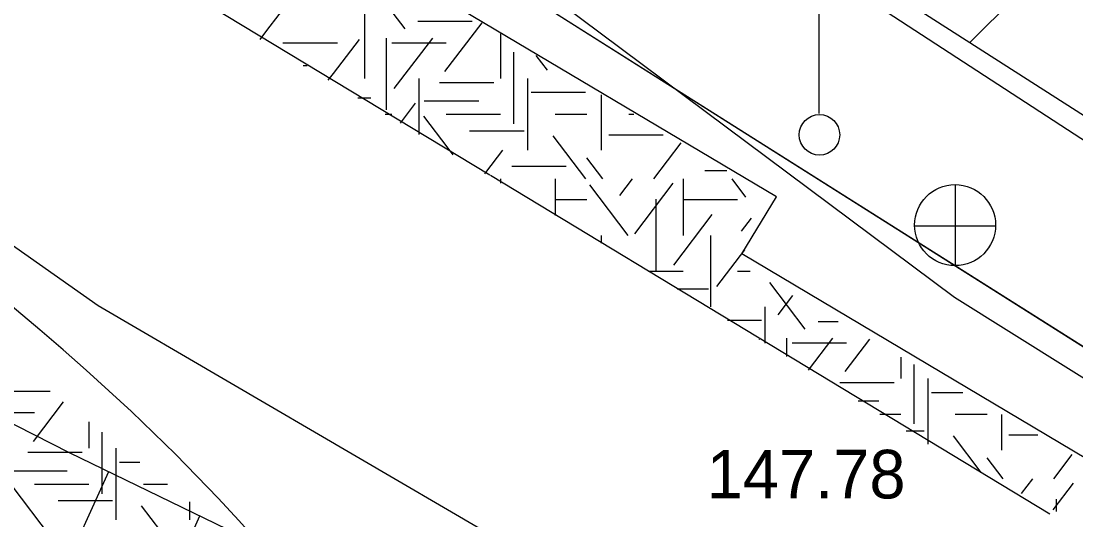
# Model space of a CAD drawing. Extents: x 419677 to 421689, y 4450851 to 4452923.
# Drawn here: x 420295.65 to 420321.68, y 4452018.09 to 4452030.41 of the extents above; entities that cross this region are included whole.
import ezdxf

# ---------------------------------------------------------------- set-up
doc = ezdxf.new("R2010")
doc.units = 0
for name, color, linetype in [('AA_HH', 7, 'Continuous'), ('Level 10', 7, 'Continuous'), ('Level 27', 7, 'Continuous'), ('Level 34', 7, 'Continuous'), ('Level 41', 7, 'Continuous'), ('Level 62', 7, 'Continuous'), ('Level 9', 7, 'Continuous')]:
    doc.layers.add(name, color=color, linetype=linetype)

msp = doc.modelspace()

# ---------------------------------------------------------------- linework, layer by layer
at = {"layer": 'AA_HH'}
for p, q in [((420315.344, 4452028.128), (420315.344, 4452033.128)), ((420318.716, 4452024.365), (420318.716, 4452026.365)), ((420317.696, 4452025.355), (420319.696, 4452025.355)), ((420297.806, 4452019.278), (420296.057, 4452015.437)), ((420300.055, 4452018.187), (420296.583, 4452010.56))]:
    msp.add_line(p, q, dxfattribs=at)
for points in [[(420420.283, 4451972.04), (420421.029, 4451970.095), (420421.342, 4451968.715), (420420.96, 4451967.485), (420420.456, 4451967.019), (420419.682, 4451966.656), (420419.467, 4451966.604), (420419.102, 4451966.589), (420380.556, 4451986.723), (420357.561, 4451999.25), (420318.688, 4452023.585), (420304.823, 4452033.943), (420285.337, 4452050.002), (420272.264, 4452064.398), (420263.435, 4452076.857), (420254.665, 4452090.863), (420245.178, 4452107.602), (420239.444, 4452119.113), (420237.151, 4452126.743), (420229.958, 4452160.587), (420223.737, 4452191.2), (420219.459, 4452205.797)], [(420397.569, 4451969.565), (420368.162, 4451984.791), (420346.871, 4451996.077), (420325.677, 4452007.623), (420307.1, 4452017.8), (420297.551, 4452023.383), (420287.987, 4452030.11), (420276.408, 4452038.563), (420264.859, 4452049.332), (420260.081, 4452053.957), (420259.882, 4452054.112), (420260.728, 4452041.699), (420259.985, 4452032.196), (420258.843, 4452024.529), (420255.051, 4452011.924), (420250.679, 4452002.57), (420243.311, 4451990.758), (420238.509, 4451984.736), (420246.006, 4451983.783), (420257.774, 4451981.835), (420271.403, 4451978.695), (420279.405, 4451976.372)], [(420438.02, 4451947.439), (420433.413, 4451950.307), (420401.754, 4451966.128), (420364.854, 4451984.999), (420328.536, 4452004.369), (420296.842, 4452019.746), (420270.508, 4452033.174), (420265.237, 4452035.449), (420263.701, 4452035.377)]]:
    msp.add_lwpolyline(points, dxfattribs=at)
msp.add_lwpolyline([(420311.79, 4452040.565), (420326.401, 4452036.941), (420325.427, 4452033.582), (420322.994, 4452027.277), (420322.84, 4452026.834), (420310.169, 4452035.09)], close=True, dxfattribs=at)
for centre, radius in [((420315.355, 4452027.603), 0.5), ((420318.701, 4452025.373), 1)]:
    msp.add_circle(centre, radius, dxfattribs=at)
at = {"layer": 'Level 10'}
msp.add_line((420345.721, 4452007.281), (420295.814, 4452038.838), dxfattribs=at)
at = {"layer": 'Level 27'}
msp.add_lwpolyline([(420425.863, 4451988.129), (420392.21, 4451997.82), (420377.38, 4452002.22), (420350.95, 4452009.73), (420333.9, 4452020.38), (420310.3, 4452035.49), (420300.451, 4452044.999)], dxfattribs=at)
msp.add_lwpolyline([(420425.863, 4451988.129), (420392.21, 4451997.82), (420377.38, 4452002.22), (420350.95, 4452009.73), (420333.9, 4452020.38), (420310.3, 4452035.49), (420300.451, 4452044.999)], dxfattribs=at)
at = {"layer": 'Level 34'}
msp.add_line((420319.063, 4452029.88), (420328.04, 4452038.857), dxfattribs=at)
msp.add_line((420319.063, 4452029.88), (420328.04, 4452038.857), dxfattribs=at)
at = {"layer": 'Level 41'}
for p, q in [((420305.126, 4452030.217), (420304.176, 4452031.466)), ((420301.716, 4452030.179), (420302.32, 4452030.975)), ((420304.127, 4452030.763), (420304.127, 4452028.996)), ((420301.546, 4452029.955), (420301.716, 4452030.179)), ((420301.716, 4452030.179), (420301.716, 4452030.179)), ((420305.441, 4452030.406), (420306.784, 4452030.406)), ((420306.111, 4452029.165), (420307.026, 4452030.369)), ((420303.356, 4452029.114), (420303.998, 4452029.959)), ((420304.659, 4452029.991), (420304.659, 4452028.267)), ((420304.859, 4452028.745), (420305.808, 4452029.994)), ((420307.484, 4452030.094), (420307.484, 4452028.996)), ((420302.112, 4452029.879), (420302.177, 4452029.879)), ((420302.177, 4452029.879), (420303.455, 4452029.879)), ((420304.798, 4452029.879), (420306.141, 4452029.879)), ((420307.802, 4452029.641), (420307.802, 4452027.873)), ((420308.641, 4452029.199), (420308.365, 4452029.562)), ((420302.612, 4452029.319), (420302.709, 4452029.319)), ((420303.231, 4452028.95), (420303.356, 4452029.114)), ((420303.356, 4452029.114), (420303.356, 4452029.114)), ((420305.47, 4452027.741), (420305.47, 4452028.996)), ((420305.975, 4452028.898), (420307.318, 4452028.898)), ((420308.156, 4452027.228), (420308.156, 4452028.996)), ((420308.238, 4452028.653), (420309.581, 4452028.653)), ((420303.963, 4452028.513), (420304.281, 4452028.513)), ((420305.086, 4452027.99), (420305.383, 4452028.381)), ((420305.601, 4452028.442), (420306.944, 4452028.442)), ((420309.977, 4452027.228), (420309.977, 4452028.59)), ((420304.636, 4452028.112), (420304.798, 4452028.112)), ((420304.659, 4452028.267), (420304.659, 4452028.223)), ((420306.141, 4452028.112), (420307.484, 4452028.112)), ((420308.827, 4452028.112), (420309.615, 4452028.112)), ((420310.648, 4452028.112), (420310.77, 4452028.112)), ((420305.009, 4452027.889), (420305.086, 4452027.99)), ((420306.19, 4452027.273), (420305.587, 4452028.066)), ((420305.47, 4452027.614), (420305.47, 4452027.741)), ((420306.72, 4452027.705), (420308.063, 4452027.705)), ((420309.586, 4452026.519), (420308.784, 4452027.575)), ((420310.154, 4452027.601), (420311.496, 4452027.601)), ((420311.262, 4452026.519), (420311.938, 4452027.408)), ((420306.313, 4452027.112), (420306.19, 4452027.273)), ((420307.119, 4452026.67), (420307.54, 4452027.225)), ((420307.759, 4452026.831), (420309.102, 4452026.831)), ((420310.009, 4452026.519), (420309.615, 4452027.037)), ((420307.098, 4452026.643), (420307.119, 4452026.67)), ((420312.524, 4452026.725), (420313.071, 4452026.725)), ((420307.484, 4452026.519), (420307.484, 4452026.433)), ((420307.484, 4452026.433), (420307.484, 4452026.413)), ((420308.827, 4452026.519), (420308.827, 4452025.612)), ((420308.827, 4452026.519), (420308.827, 4452025.612)), ((420310.636, 4452025.121), (420309.687, 4452026.371)), ((420310.425, 4452026.102), (420310.742, 4452026.519)), ((420310.796, 4452025.156), (420311.745, 4452026.406)), ((420311.991, 4452026.519), (420311.991, 4452025.121)), ((420313.54, 4452026.067), (420313.196, 4452026.519)), ((420311.316, 4452026.017), (420311.316, 4452024.25)), ((420308.827, 4452026.005), (420309.615, 4452026.005)), ((420311.991, 4452026.005), (420313.334, 4452026.005)), ((420311.756, 4452024.384), (420312.705, 4452025.634)), ((420313.433, 4452025.225), (420313.678, 4452025.548)), ((420309.977, 4452024.926), (420309.977, 4452025.121)), ((420312.663, 4452025.121), (420312.663, 4452023.354)), ((420312.822, 4452023.859), (420313.511, 4452024.767)), ((420311.132, 4452024.237), (420311.991, 4452024.237)), ((420313.334, 4452024.237), (420313.64, 4452024.237)), ((420315.005, 4452022.808), (420314.131, 4452023.957)), ((420311.842, 4452023.803), (420312.615, 4452023.803)), ((420314.339, 4452023.158), (420314.701, 4452023.633)), ((420314.006, 4452023.354), (420314.006, 4452022.461)), ((420313.088, 4452023.03), (420313.921, 4452023.03)), ((420315.32, 4452022.997), (420315.817, 4452022.997)), ((420313.872, 4452022.544), (420313.877, 4452022.55)), ((420314.538, 4452022.582), (420314.538, 4452022.131)), ((420314.677, 4452022.47), (420316.02, 4452022.47)), ((420315.085, 4452021.792), (420315.687, 4452022.585)), ((420315.99, 4452021.756), (420316.596, 4452022.553)), ((420317.363, 4452022.116), (420317.363, 4452021.587)), ((420317.681, 4452021.935), (420317.681, 4452020.464)), ((420318.035, 4452019.963), (420318.035, 4452021.587)), ((420315.854, 4452021.489), (420317.197, 4452021.489)), ((420295.28, 4452021.273), (420296.365, 4452021.273)), ((420318.117, 4452021.244), (420318.894, 4452021.244)), ((420295.95, 4452020.032), (420296.695, 4452021.012)), ((420316.309, 4452021.033), (420316.823, 4452021.033)), ((420294.637, 4452020.746), (420295.98, 4452020.746)), ((420316.841, 4452020.703), (420317.363, 4452020.703)), ((420318.706, 4452020.703), (420319.494, 4452020.703)), ((420319.856, 4452019.819), (420319.856, 4452020.696)), ((420297.323, 4452020.514), (420297.323, 4452019.863)), ((420317.498, 4452020.296), (420317.942, 4452020.296)), ((420297.641, 4452020.261), (420297.641, 4452018.74)), ((420319.348, 4452019.264), (420318.663, 4452020.166)), ((420320.033, 4452020.192), (420320.741, 4452020.192)), ((420295.814, 4452019.765), (420297.157, 4452019.765)), ((420297.995, 4452018.095), (420297.995, 4452019.863)), ((420298.077, 4452019.52), (420298.576, 4452019.52)), ((420319.888, 4452019.11), (420319.494, 4452019.628)), ((420321.141, 4452019.11), (420321.594, 4452019.706)), ((420295.44, 4452019.309), (420296.783, 4452019.309)), ((420320.344, 4452018.745), (420320.621, 4452019.11)), ((420321.124, 4452018.339), (420321.624, 4452018.997)), ((420296.376, 4452017.684), (420295.426, 4452018.933)), ((420295.98, 4452018.979), (420297.323, 4452018.979)), ((420298.666, 4452018.979), (420299.258, 4452018.979)), ((420296.559, 4452018.572), (420297.902, 4452018.572)), ((420299.816, 4452018.095), (420299.816, 4452018.537)), ((420321.195, 4452018.608), (420321.195, 4452018.302)), ((420299.425, 4452017.386), (420298.623, 4452018.442))]:
    msp.add_line(p, q, dxfattribs=at)
at = {"layer": 'Level 62'}
for p, q in [((420307.221, 4452026.604), (420287.963, 4452038.266)), ((420314.29, 4452026.071), (420304.795, 4452031.722)), ((420321.045, 4452018.232), (420307.231, 4452026.598)), ((420313.438, 4452024.662), (420314.29, 4452026.071)), ((420313.438, 4452024.662), (420314.29, 4452026.071)), ((420313.438, 4452024.662), (420314.29, 4452026.071)), ((420329.449, 4452015.134), (420313.438, 4452024.662)), ((420329.449, 4452015.134), (420313.438, 4452024.662)), ((420329.449, 4452015.134), (420313.438, 4452024.662))]:
    msp.add_line(p, q, dxfattribs=at)
msp.add_open_spline([(420309.361, 4452000.973), (420307.745, 4452017.283), (420272.685, 4452038.193), (420264.007, 4452043.292), (420262.559, 4452044.135)], degree=3, dxfattribs=at)
at = {"layer": 'Level 9'}
for q in [(420295.814, 4452038.838), (420298.525, 4452037.123), (420298.525, 4452037.123)]:
    msp.add_line((420374.111, 4451989.328), q, dxfattribs=at)

# ---------------------------------------------------------------- texts
at = {"layer": 'AA_HH'}
msp.add_text('147.78 ', height=1.2, rotation=0.0026, dxfattribs=at).set_placement((420312.571, 4452018.624))

doc.saveas('drawing.dxf')
